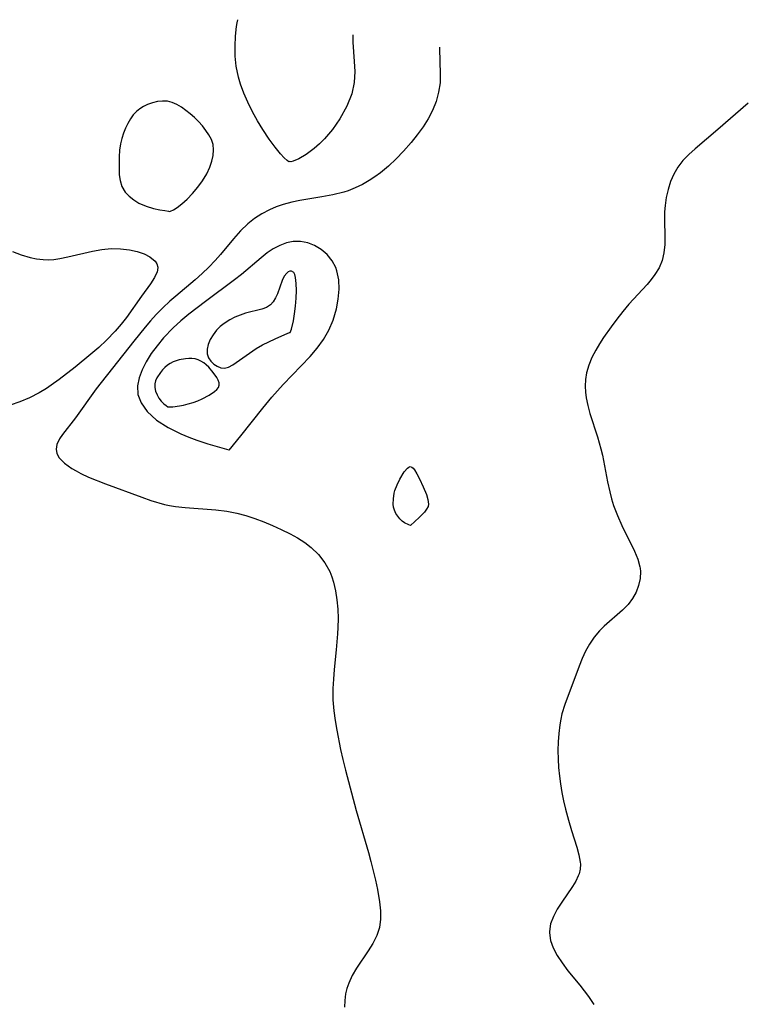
# Model space of a CAD drawing. Header units: metres. Extents: x 1073367 to 1082519, y 1569854 to 1574957.
# Tile 559 of 656: x 1077744 to 1077864, y 1574751 to 1574914. Entities that reach past the tile are written whole.
import ezdxf

# ---------------------------------------------------------------- set-up
doc = ezdxf.new("R2010")
doc.units = ezdxf.units.M
doc.layers.add('CGG_CurvaNivelLidar_v1', color=253, linetype='Continuous', lineweight=30)

msp = doc.modelspace()

# ---------------------------------------------------------------- linework, layer by layer
at = {"layer": 'CGG_CurvaNivelLidar_v1'}
for p, q in [((1077779.5364, 1574911.4045, 68), (1077779.7141, 1574913.0378, 68)), ((1077779.7141, 1574913.0378, 68), (1077779.8055, 1574913.6077, 68)), ((1077779.8055, 1574913.6077, 68), (1077779.915, 1574914.1504, 68)), ((1077779.4704, 1574909.7665, 68), (1077779.5364, 1574911.4045, 68)), ((1077798.9401, 1574911.6644, 68), (1077798.9343, 1574911.485, 68)), ((1077798.9343, 1574911.485, 68), (1077798.9598, 1574910.4249, 68)), ((1077779.5065, 1574908.1307, 68), (1077779.4704, 1574909.7665, 68)), ((1077798.9598, 1574910.4249, 68), (1077799.1812, 1574907.2249, 68)), ((1077813.2863, 1574909.6206, 68.5), (1077813.276, 1574909.3298, 68.5)), ((1077779.6595, 1574906.4747, 68), (1077779.5065, 1574908.1307, 68)), ((1077813.276, 1574909.3298, 68.5), (1077813.4152, 1574905.1874, 68.5)), ((1077780.0256, 1574904.6657, 68), (1077779.6595, 1574906.4747, 68)), ((1077799.1812, 1574907.2249, 68), (1077799.2563, 1574905.6018, 68)), ((1077780.374, 1574903.4682, 68), (1077780.0256, 1574904.6657, 68)), ((1077799.2563, 1574905.6018, 68), (1077799.1786, 1574903.7708, 68)), ((1077813.4152, 1574905.1874, 68.5), (1077813.3604, 1574903.7206, 68.5)), ((1077780.9196, 1574901.9877, 68), (1077780.374, 1574903.4682, 68)), ((1077799.1786, 1574903.7708, 68), (1077798.7616, 1574901.9157, 68)), ((1077813.3604, 1574903.7206, 68.5), (1077813.1309, 1574902.1689, 68.5)), ((1077781.5786, 1574900.4989, 68), (1077780.9196, 1574901.9877, 68)), ((1077798.7616, 1574901.9157, 68), (1077797.9471, 1574899.8361, 68)), ((1077813.1309, 1574902.1689, 68.5), (1077812.7219, 1574900.6371, 68.5)), ((1077764.3586, 1574899.8023, 68.5), (1077763.731, 1574899.4338, 68.5)), ((1077765.0269, 1574900.1096, 68.5), (1077764.3586, 1574899.8023, 68.5)), ((1077765.8306, 1574900.3989, 68.5), (1077765.0269, 1574900.1096, 68.5)), ((1077766.6525, 1574900.6047, 68.5), (1077765.8306, 1574900.3989, 68.5)), ((1077767.4798, 1574900.7027, 68.5), (1077766.6525, 1574900.6047, 68.5)), ((1077768.3007, 1574900.6602, 68.5), (1077767.4798, 1574900.7027, 68.5)), ((1077769.0846, 1574900.4584, 68.5), (1077768.3007, 1574900.6602, 68.5)), ((1077769.8522, 1574900.1231, 68.5), (1077769.0846, 1574900.4584, 68.5)), ((1077770.6041, 1574899.6858, 68.5), (1077769.8522, 1574900.1231, 68.5)), ((1077782.3655, 1574898.9457, 68), (1077781.5786, 1574900.4989, 68)), ((1077797.9471, 1574899.8361, 68), (1077796.8194, 1574897.773, 68)), ((1077812.7219, 1574900.6371, 68.5), (1077812.1377, 1574899.1466, 68.5)), ((1077864.333, 1574900.3325, 69), (1077859.2991, 1574895.9805, 69)), ((1077762.6309, 1574898.4066, 68.5), (1077762.1696, 1574897.7399, 68.5)), ((1077763.1629, 1574898.9884, 68.5), (1077762.6309, 1574898.4066, 68.5)), ((1077763.731, 1574899.4338, 68.5), (1077763.1629, 1574898.9884, 68.5)), ((1077771.3391, 1574899.1709, 68.5), (1077770.6041, 1574899.6858, 68.5)), ((1077772.0549, 1574898.597, 68.5), (1077771.3391, 1574899.1709, 68.5)), ((1077772.7474, 1574897.9781, 68.5), (1077772.0549, 1574898.597, 68.5)), ((1077783.2126, 1574897.4398, 68), (1077782.3655, 1574898.9457, 68)), ((1077812.1377, 1574899.1466, 68.5), (1077811.4122, 1574897.7639, 68.5)), ((1077761.7585, 1574897.0119, 68.5), (1077761.3727, 1574896.2164, 68.5)), ((1077762.1696, 1574897.7399, 68.5), (1077761.7585, 1574897.0119, 68.5)), ((1077773.4318, 1574897.3017, 68.5), (1077772.7474, 1574897.9781, 68.5)), ((1077774.074, 1574896.5956, 68.5), (1077773.4318, 1574897.3017, 68.5)), ((1077774.6594, 1574895.8645, 68.5), (1077774.074, 1574896.5956, 68.5)), ((1077784.0864, 1574896.0101, 68), (1077783.2126, 1574897.4398, 68)), ((1077796.8194, 1574897.773, 68), (1077795.6074, 1574896.0301, 68)), ((1077811.4122, 1574897.7639, 68.5), (1077810.559, 1574896.429, 68.5)), ((1077761.0302, 1574895.3861, 68.5), (1077760.7431, 1574894.5277, 68.5)), ((1077761.3727, 1574896.2164, 68.5), (1077761.0302, 1574895.3861, 68.5)), ((1077775.1677, 1574895.11, 68.5), (1077774.6594, 1574895.8645, 68.5)), ((1077775.5715, 1574894.3313, 68.5), (1077775.1677, 1574895.11, 68.5)), ((1077785.1305, 1574894.4318, 68), (1077784.0864, 1574896.0101, 68)), ((1077795.6074, 1574896.0301, 68), (1077794.2662, 1574894.4563, 68)), ((1077809.6111, 1574895.1323, 68.5), (1077808.595, 1574893.8666, 68.5)), ((1077810.559, 1574896.429, 68.5), (1077809.6111, 1574895.1323, 68.5)), ((1077859.2991, 1574895.9805, 69), (1077855.538, 1574892.8208, 69)), ((1077760.5285, 1574893.6454, 68.5), (1077760.3828, 1574892.5803, 68.5)), ((1077760.7431, 1574894.5277, 68.5), (1077760.5285, 1574893.6454, 68.5)), ((1077775.8343, 1574893.5249, 68.5), (1077775.5715, 1574894.3313, 68.5)), ((1077775.9253, 1574892.64, 68.5), (1077775.8343, 1574893.5249, 68.5)), ((1077786.1211, 1574893.0631, 68), (1077785.1305, 1574894.4318, 68)), ((1077793.4202, 1574893.6135, 68), (1077792.5694, 1574892.8676, 68)), ((1077794.2662, 1574894.4563, 68), (1077793.4202, 1574893.6135, 68)), ((1077808.595, 1574893.8666, 68.5), (1077807.3201, 1574892.4042, 68.5)), ((1077760.3828, 1574892.5803, 68.5), (1077760.3157, 1574891.496, 68.5)), ((1077775.6606, 1574890.7971, 68.5), (1077775.8546, 1574891.728, 68.5)), ((1077775.8546, 1574891.728, 68.5), (1077775.9253, 1574892.64, 68.5)), ((1077787.0111, 1574891.9588, 68), (1077786.1211, 1574893.0631, 68)), ((1077787.6066, 1574891.3103, 68), (1077787.0111, 1574891.9588, 68)), ((1077791.2173, 1574891.8724, 68), (1077790.0224, 1574891.1693, 68)), ((1077792.5694, 1574892.8676, 68), (1077791.2173, 1574891.8724, 68)), ((1077807.3201, 1574892.4042, 68.5), (1077806.113, 1574891.1424, 68.5)), ((1077854.4864, 1574891.8638, 69), (1077853.5243, 1574890.8631, 69)), ((1077855.538, 1574892.8208, 69), (1077854.4864, 1574891.8638, 69)), ((1077760.3157, 1574891.496, 68.5), (1077760.2962, 1574889.5072, 68.5)), ((1077775.3279, 1574889.7862, 68.5), (1077775.6606, 1574890.7971, 68.5)), ((1077788.0798, 1574890.8784, 68), (1077787.6066, 1574891.3103, 68)), ((1077788.3734, 1574890.686, 68), (1077788.0798, 1574890.8784, 68)), ((1077788.5, 1574890.6887, 68), (1077788.3734, 1574890.686, 68)), ((1077788.6841, 1574890.6527, 68), (1077788.5, 1574890.6887, 68)), ((1077789.1023, 1574890.7621, 68), (1077788.6841, 1574890.6527, 68)), ((1077790.0224, 1574891.1693, 68), (1077789.1023, 1574890.7621, 68)), ((1077804.8456, 1574889.9478, 68.5), (1077803.5099, 1574888.844, 68.5)), ((1077806.113, 1574891.1424, 68.5), (1077804.8456, 1574889.9478, 68.5)), ((1077853.5243, 1574890.8631, 69), (1077852.6884, 1574889.7905, 69)), ((1077760.2962, 1574889.5072, 68.5), (1077760.3458, 1574888.5283, 68.5)), ((1077760.3458, 1574888.5283, 68.5), (1077760.4684, 1574887.5692, 68.5)), ((1077774.0905, 1574887.5173, 68.5), (1077774.7966, 1574888.6734, 68.5)), ((1077774.7966, 1574888.6734, 68.5), (1077775.3279, 1574889.7862, 68.5)), ((1077803.5099, 1574888.844, 68.5), (1077802.5963, 1574888.1846, 68.5)), ((1077852.0104, 1574888.6283, 69), (1077851.4746, 1574887.3884, 69)), ((1077852.6884, 1574889.7905, 69), (1077852.0104, 1574888.6283, 69)), ((1077760.4684, 1574887.5692, 68.5), (1077760.7823, 1574886.6021, 68.5)), ((1077773.3015, 1574886.4488, 68.5), (1077774.0905, 1574887.5173, 68.5)), ((1077800.5202, 1574886.9329, 68.5), (1077799.3537, 1574886.3669, 68.5)), ((1077801.6526, 1574887.5759, 68.5), (1077800.5202, 1574886.9329, 68.5)), ((1077802.5963, 1574888.1846, 68.5), (1077801.6526, 1574887.5759, 68.5)), ((1077851.4746, 1574887.3884, 69), (1077851.062, 1574886.0925, 69)), ((1077760.7823, 1574886.6021, 68.5), (1077761.327, 1574885.6756, 68.5)), ((1077761.327, 1574885.6756, 68.5), (1077761.9613, 1574884.9762, 68.5)), ((1077771.5485, 1574884.5186, 68.5), (1077772.4374, 1574885.4368, 68.5)), ((1077772.4374, 1574885.4368, 68.5), (1077773.3015, 1574886.4488, 68.5)), ((1077795.6548, 1574885.2071, 68.5), (1077793.8393, 1574884.88, 68.5)), ((1077797.437, 1574885.6529, 68.5), (1077795.6548, 1574885.2071, 68.5)), ((1077798.1536, 1574885.8879, 68.5), (1077797.437, 1574885.6529, 68.5)), ((1077799.3537, 1574886.3669, 68.5), (1077798.1536, 1574885.8879, 68.5)), ((1077851.062, 1574886.0925, 69), (1077850.7598, 1574884.7594, 69)), ((1077761.9613, 1574884.9762, 68.5), (1077762.7292, 1574884.3621, 68.5)), ((1077762.7292, 1574884.3621, 68.5), (1077763.592, 1574883.8461, 68.5)), ((1077763.592, 1574883.8461, 68.5), (1077764.7942, 1574883.3275, 68.5)), ((1077769.8929, 1574883.1086, 68.5), (1077770.6839, 1574883.7308, 68.5)), ((1077770.6839, 1574883.7308, 68.5), (1077771.5485, 1574884.5186, 68.5)), ((1077787.414, 1574883.6247, 68.5), (1077786.2825, 1574883.2161, 68.5)), ((1077788.8699, 1574884.0188, 68.5), (1077787.414, 1574883.6247, 68.5)), ((1077790.2062, 1574884.2982, 68.5), (1077788.8699, 1574884.0188, 68.5)), ((1077793.8393, 1574884.88, 68.5), (1077790.2062, 1574884.2982, 68.5)), ((1077850.5674, 1574883.4285, 69), (1077850.4948, 1574882.3714, 69)), ((1077850.7598, 1574884.7594, 69), (1077850.5674, 1574883.4285, 69)), ((1077764.7942, 1574883.3275, 68.5), (1077765.9827, 1574882.9634, 68.5)), ((1077765.9827, 1574882.9634, 68.5), (1077767.0508, 1574882.7264, 68.5)), ((1077767.0508, 1574882.7264, 68.5), (1077767.893, 1574882.5912, 68.5)), ((1077767.893, 1574882.5912, 68.5), (1077768.5, 1574882.5323, 68.5)), ((1077768.5, 1574882.5323, 68.5), (1077768.5775, 1574882.4606, 68.5)), ((1077768.5775, 1574882.4606, 68.5), (1077768.8075, 1574882.4965, 68.5)), ((1077768.8075, 1574882.4965, 68.5), (1077769.2757, 1574882.7103, 68.5)), ((1077769.2757, 1574882.7103, 68.5), (1077769.8929, 1574883.1086, 68.5)), ((1077783.9197, 1574882.0605, 68.5), (1077782.7187, 1574881.2949, 68.5)), ((1077785.1866, 1574882.7305, 68.5), (1077783.9197, 1574882.0605, 68.5)), ((1077786.2825, 1574883.2161, 68.5), (1077785.1866, 1574882.7305, 68.5)), ((1077850.4948, 1574882.3714, 69), (1077850.4747, 1574881.0038, 69)), ((1077781.6019, 1574880.4255, 68.5), (1077780.3778, 1574879.2342, 68.5)), ((1077782.7187, 1574881.2949, 68.5), (1077781.6019, 1574880.4255, 68.5)), ((1077850.4747, 1574881.0038, 69), (1077850.5208, 1574878.3006, 69)), ((1077780.3778, 1574879.2342, 68.5), (1077779.2447, 1574877.9414, 68.5)), ((1077779.2447, 1574877.9414, 68.5), (1077777.0639, 1574875.3214, 68.5)), ((1077787.9757, 1574877.2729, 69), (1077786.8742, 1574876.8578, 69)), ((1077789.0904, 1574877.5019, 69), (1077787.9757, 1574877.2729, 69)), ((1077790.3027, 1574877.512, 69), (1077789.0904, 1574877.5019, 69)), ((1077791.4892, 1574877.2911, 69), (1077790.3027, 1574877.512, 69)), ((1077792.6191, 1574876.8597, 69), (1077791.4892, 1574877.2911, 69)), ((1077850.5049, 1574876.9906, 69), (1077850.3921, 1574875.6427, 69)), ((1077850.5208, 1574878.3006, 69), (1077850.5049, 1574876.9906, 69)), ((1077742.659, 1574875.8475, 68), (1077744.1302, 1574875.275, 68)), ((1077751.8483, 1574874.9348, 68), (1077755.9205, 1574875.9166, 68)), ((1077755.9205, 1574875.9166, 68), (1077757.4636, 1574876.1778, 68)), ((1077757.4636, 1574876.1778, 68), (1077758.9956, 1574876.3118, 68)), ((1077758.9956, 1574876.3118, 68), (1077760.5406, 1574876.2894, 68)), ((1077760.5406, 1574876.2894, 68), (1077762.0168, 1574876.1138, 68)), ((1077762.0168, 1574876.1138, 68), (1077763.2916, 1574875.8265, 68)), ((1077763.2916, 1574875.8265, 68), (1077764.4379, 1574875.4335, 68)), ((1077764.4379, 1574875.4335, 68), (1077765.4114, 1574874.9439, 68)), ((1077777.0639, 1574875.3214, 68.5), (1077776.2022, 1574874.3314, 68.5)), ((1077784.7795, 1574875.6006, 69), (1077783.7818, 1574874.8231, 69)), ((1077785.797, 1574876.2851, 69), (1077784.7795, 1574875.6006, 69)), ((1077786.8742, 1574876.8578, 69), (1077785.797, 1574876.2851, 69)), ((1077793.7171, 1574876.1919, 69), (1077792.6191, 1574876.8597, 69)), ((1077794.69, 1574875.3386, 69), (1077793.7171, 1574876.1919, 69)), ((1077795.5058, 1574874.3273, 69), (1077794.69, 1574875.3386, 69)), ((1077850.3921, 1574875.6427, 69), (1077850.106, 1574874.3589, 69)), ((1077744.1302, 1574875.275, 68), (1077745.6177, 1574874.8359, 68)), ((1077745.6177, 1574874.8359, 68), (1077746.6757, 1574874.621, 68)), ((1077746.6757, 1574874.621, 68), (1077747.7364, 1574874.4973, 68)), ((1077747.7364, 1574874.4973, 68), (1077748.6032, 1574874.4719, 68)), ((1077748.6032, 1574874.4719, 68), (1077749.4993, 1574874.5214, 68)), ((1077749.4993, 1574874.5214, 68), (1077750.5088, 1574874.6609, 68)), ((1077750.5088, 1574874.6609, 68), (1077751.8483, 1574874.9348, 68)), ((1077765.4114, 1574874.9439, 68), (1077766.2612, 1574874.2434, 68)), ((1077766.2612, 1574874.2434, 68), (1077766.556, 1574873.7834, 68)), ((1077766.556, 1574873.7834, 68), (1077766.6888, 1574873.2763, 68)), ((1077776.2022, 1574874.3314, 68.5), (1077775.1547, 1574873.2536, 68.5)), ((1077783.7818, 1574874.8231, 69), (1077780.524, 1574872.0393, 69)), ((1077796.1217, 1574873.1749, 69), (1077795.5058, 1574874.3273, 69)), ((1077850.106, 1574874.3589, 69), (1077849.599, 1574873.169, 69)), ((1077766.5881, 1574872.4643, 68), (1077766.1686, 1574871.5217, 68)), ((1077766.6641, 1574872.7794, 68), (1077766.5881, 1574872.4643, 68)), ((1077766.6888, 1574873.2763, 68), (1077766.6641, 1574872.7794, 68)), ((1077774.032, 1574872.2097, 68.5), (1077772.8567, 1574871.1851, 68.5)), ((1077775.1547, 1574873.2536, 68.5), (1077774.032, 1574872.2097, 68.5)), ((1077780.524, 1574872.0393, 69), (1077779.3803, 1574871.1351, 69)), ((1077788.0218, 1574872.2814, 69.5), (1077787.6199, 1574871.747, 69.5)), ((1077788.2769, 1574872.4962, 69.5), (1077788.0218, 1574872.2814, 69.5)), ((1077788.5461, 1574872.6148, 69.5), (1077788.2769, 1574872.4962, 69.5)), ((1077788.8312, 1574872.6106, 69.5), (1077788.5461, 1574872.6148, 69.5)), ((1077789.179, 1574872.3641, 69.5), (1077788.8312, 1574872.6106, 69.5)), ((1077789.3452, 1574872.0203, 69.5), (1077789.179, 1574872.3641, 69.5)), ((1077796.3152, 1574872.6314, 69), (1077796.1217, 1574873.1749, 69)), ((1077796.6129, 1574871.166, 69), (1077796.3152, 1574872.6314, 69)), ((1077849.599, 1574873.169, 69), (1077848.9032, 1574872.0296, 69)), ((1077765.5217, 1574870.5153, 68), (1077763.9901, 1574868.4527, 68)), ((1077766.1686, 1574871.5217, 68), (1077765.5217, 1574870.5153, 68)), ((1077772.8567, 1574871.1851, 68.5), (1077769.6641, 1574868.4812, 68.5)), ((1077779.3803, 1574871.1351, 69), (1077774.5998, 1574867.6009, 69)), ((1077787.2648, 1574871.0571, 69.5), (1077786.4741, 1574868.87, 69.5)), ((1077787.6199, 1574871.747, 69.5), (1077787.2648, 1574871.0571, 69.5)), ((1077789.467, 1574871.5396, 69.5), (1077789.3452, 1574872.0203, 69.5)), ((1077789.5797, 1574870.5694, 69.5), (1077789.467, 1574871.5396, 69.5)), ((1077789.6103, 1574869.4035, 69.5), (1077789.5797, 1574870.5694, 69.5)), ((1077796.6774, 1574869.6063, 69), (1077796.6129, 1574871.166, 69)), ((1077848.2908, 1574871.1988, 69), (1077847.6164, 1574870.3828, 69)), ((1077848.9032, 1574872.0296, 69), (1077848.2908, 1574871.1988, 69)), ((1077786.4741, 1574868.87, 69.5), (1077786.1724, 1574868.1658, 69.5)), ((1077789.5708, 1574868.1246, 69.5), (1077789.6103, 1574869.4035, 69.5)), ((1077796.5465, 1574867.9911, 69), (1077796.6774, 1574869.6063, 69)), ((1077847.6164, 1574870.3828, 69), (1077844.5991, 1574867.1295, 69)), ((1077763.9901, 1574868.4527, 68), (1077761.5054, 1574864.9546, 68)), ((1077768.6812, 1574867.6138, 68.5), (1077767.5439, 1574866.5537, 68.5)), ((1077769.6641, 1574868.4812, 68.5), (1077768.6812, 1574867.6138, 68.5)), ((1077774.5998, 1574867.6009, 69), (1077771.8379, 1574865.4785, 69)), ((1077785.8005, 1574867.5341, 69.5), (1077785.3231, 1574867.0136, 69.5)), ((1077786.1724, 1574868.1658, 69.5), (1077785.8005, 1574867.5341, 69.5)), ((1077789.4733, 1574866.8129, 69.5), (1077789.5708, 1574868.1246, 69.5)), ((1077796.2418, 1574866.3541, 69), (1077796.5465, 1574867.9911, 69)), ((1077767.5439, 1574866.5537, 68.5), (1077766.4474, 1574865.446, 68.5)), ((1077781.218, 1574865.642, 69.5), (1077780.3365, 1574865.3475, 69.5)), ((1077783.9069, 1574866.3245, 69.5), (1077781.218, 1574865.642, 69.5)), ((1077784.6748, 1574866.6122, 69.5), (1077783.9069, 1574866.3245, 69.5)), ((1077785.3231, 1574867.0136, 69.5), (1077784.6748, 1574866.6122, 69.5)), ((1077789.1497, 1574864.4012, 69.5), (1077789.329, 1574865.5465, 69.5)), ((1077789.329, 1574865.5465, 69.5), (1077789.4733, 1574866.8129, 69.5)), ((1077795.9876, 1574865.4063, 69), (1077796.2418, 1574866.3541, 69)), ((1077843.5716, 1574865.9289, 69), (1077842.5825, 1574864.6795, 69)), ((1077844.5991, 1574867.1295, 69), (1077843.5716, 1574865.9289, 69)), ((1077761.5054, 1574864.9546, 68), (1077760.6544, 1574863.8505, 68)), ((1077765.5051, 1574864.4038, 68.5), (1077764.5904, 1574863.3284, 68.5)), ((1077766.4474, 1574865.446, 68.5), (1077765.5051, 1574864.4038, 68.5)), ((1077770.5105, 1574864.3731, 69), (1077769.2446, 1574863.223, 69)), ((1077771.8379, 1574865.4785, 69), (1077770.5105, 1574864.3731, 69)), ((1077777.6878, 1574863.9594, 69.5), (1077777.0207, 1574863.4303, 69.5)), ((1077778.6252, 1574864.5567, 69.5), (1077777.6878, 1574863.9594, 69.5)), ((1077779.4669, 1574864.9857, 69.5), (1077778.6252, 1574864.5567, 69.5)), ((1077780.3365, 1574865.3475, 69.5), (1077779.4669, 1574864.9857, 69.5)), ((1077788.832, 1574863.0295, 69.5), (1077789.1497, 1574864.4012, 69.5)), ((1077794.9687, 1574862.8653, 69), (1077795.6728, 1574864.4683, 69)), ((1077795.6728, 1574864.4683, 69), (1077795.9876, 1574865.4063, 69)), ((1077842.5825, 1574864.6795, 69), (1077841.632, 1574863.3952, 69)), ((1077759.6826, 1574862.6922, 68), (1077758.2465, 1574861.1732, 68)), ((1077760.6544, 1574863.8505, 68), (1077759.6826, 1574862.6922, 68)), ((1077764.5904, 1574863.3284, 68.5), (1077762.723, 1574861.036, 68.5)), ((1077769.2446, 1574863.223, 69), (1077767.6529, 1574861.561, 69)), ((1077776.4246, 1574862.846, 69.5), (1077775.8374, 1574862.0965, 69.5)), ((1077777.0207, 1574863.4303, 69.5), (1077776.4246, 1574862.846, 69.5)), ((1077787.7325, 1574862.1504, 69.5), (1077788.5, 1574862.4456, 69.5)), ((1077788.5, 1574862.4456, 69.5), (1077788.5892, 1574862.4642, 69.5)), ((1077788.5892, 1574862.4642, 69.5), (1077788.7189, 1574862.7082, 69.5)), ((1077788.7189, 1574862.7082, 69.5), (1077788.832, 1574863.0295, 69.5)), ((1077794.0907, 1574861.3252, 69), (1077794.9687, 1574862.8653, 69)), ((1077841.632, 1574863.3952, 69), (1077840.4063, 1574861.617, 69)), ((1077762.723, 1574861.036, 68.5), (1077756.5355, 1574853.1631, 68.5)), ((1077758.2465, 1574861.1732, 68), (1077756.9805, 1574860.0019, 68)), ((1077767.6529, 1574861.561, 69), (1077766.5941, 1574860.2805, 69)), ((1077775.3743, 1574861.3006, 69.5), (1077775.0449, 1574860.4874, 69.5)), ((1077775.8374, 1574862.0965, 69.5), (1077775.3743, 1574861.3006, 69.5)), ((1077784.0238, 1574860.4067, 69.5), (1077786.1057, 1574861.4345, 69.5)), ((1077786.1057, 1574861.4345, 69.5), (1077787.7325, 1574862.1504, 69.5)), ((1077793.0567, 1574859.8636, 69), (1077794.0907, 1574861.3252, 69)), ((1077840.4063, 1574861.617, 69), (1077839.734, 1574860.5753, 69)), ((1077756.9805, 1574860.0019, 68), (1077755.6583, 1574858.876, 68)), ((1077766.5941, 1574860.2805, 69), (1077765.6362, 1574858.9626, 69)), ((1077775.0449, 1574860.4874, 69.5), (1077774.8708, 1574859.6854, 69.5)), ((1077774.8708, 1574859.6854, 69.5), (1077774.8869, 1574858.9258, 69.5)), ((1077779.0861, 1574857.0963, 69.5), (1077781.8393, 1574859.0639, 69.5)), ((1077781.8393, 1574859.0639, 69.5), (1077782.9454, 1574859.7884, 69.5)), ((1077782.9454, 1574859.7884, 69.5), (1077784.0238, 1574860.4067, 69.5)), ((1077791.9047, 1574858.5151, 69), (1077793.0567, 1574859.8636, 69)), ((1077839.1099, 1574859.5217, 69), (1077838.4886, 1574858.3065, 69)), ((1077839.734, 1574860.5753, 69), (1077839.1099, 1574859.5217, 69)), ((1077755.6583, 1574858.876, 68), (1077753.0225, 1574856.7235, 68)), ((1077764.7973, 1574857.6186, 69), (1077764.1229, 1574856.294, 69)), ((1077765.6362, 1574858.9626, 69), (1077764.7973, 1574857.6186, 69)), ((1077769.2296, 1574857.5946, 69.5), (1077768.7588, 1574857.3527, 69.5)), ((1077769.7277, 1574857.7861, 69.5), (1077769.2296, 1574857.5946, 69.5)), ((1077770.2442, 1574857.9357, 69.5), (1077769.7277, 1574857.7861, 69.5)), ((1077771.3033, 1574858.1244, 69.5), (1077770.2442, 1574857.9357, 69.5)), ((1077771.8335, 1574858.162, 69.5), (1077771.3033, 1574858.1244, 69.5)), ((1077772.3561, 1574858.155, 69.5), (1077771.8335, 1574858.162, 69.5)), ((1077772.8647, 1574858.0936, 69.5), (1077772.3561, 1574858.155, 69.5)), ((1077773.3515, 1574857.9634, 69.5), (1077772.8647, 1574858.0936, 69.5)), ((1077773.8359, 1574857.7387, 69.5), (1077773.3515, 1574857.9634, 69.5)), ((1077774.2926, 1574857.4417, 69.5), (1077773.8359, 1574857.7387, 69.5)), ((1077774.7255, 1574857.0925, 69.5), (1077774.2926, 1574857.4417, 69.5)), ((1077774.8869, 1574858.9258, 69.5), (1077775.0992, 1574858.2845, 69.5)), ((1077775.0992, 1574858.2845, 69.5), (1077775.4681, 1574857.7175, 69.5)), ((1077775.4681, 1574857.7175, 69.5), (1077775.9514, 1574857.2381, 69.5)), ((1077787.4267, 1574853.8874, 69), (1077791.9047, 1574858.5151, 69)), ((1077838.4886, 1574858.3065, 69), (1077837.9792, 1574857.0658, 69)), ((1077753.0225, 1574856.7235, 68), (1077750.4214, 1574854.6853, 68)), ((1077764.1229, 1574856.294, 69), (1077763.6305, 1574854.9625, 69)), ((1077767.1384, 1574855.8297, 69.5), (1077766.5493, 1574854.9433, 69.5)), ((1077767.4964, 1574856.2646, 69.5), (1077767.1384, 1574855.8297, 69.5)), ((1077767.8846, 1574856.6706, 69.5), (1077767.4964, 1574856.2646, 69.5)), ((1077768.304, 1574857.0377, 69.5), (1077767.8846, 1574856.6706, 69.5)), ((1077768.7588, 1574857.3527, 69.5), (1077768.304, 1574857.0377, 69.5)), ((1077775.1363, 1574856.7066, 69.5), (1077774.7255, 1574857.0925, 69.5)), ((1077775.8848, 1574855.8706, 69.5), (1077775.1363, 1574856.7066, 69.5)), ((1077776.4925, 1574855.005, 69.5), (1077775.8848, 1574855.8706, 69.5)), ((1077775.9514, 1574857.2381, 69.5), (1077776.5137, 1574856.8666, 69.5)), ((1077776.5137, 1574856.8666, 69.5), (1077777.125, 1574856.6328, 69.5)), ((1077777.125, 1574856.6328, 69.5), (1077777.7587, 1574856.5772, 69.5)), ((1077777.7587, 1574856.5772, 69.5), (1077778.4105, 1574856.7397, 69.5)), ((1077778.4105, 1574856.7397, 69.5), (1077779.0861, 1574857.0963, 69.5)), ((1077837.6077, 1574855.7998, 69), (1077837.4187, 1574854.6887, 69)), ((1077837.9792, 1574857.0658, 69), (1077837.6077, 1574855.7998, 69)), ((1077750.4214, 1574854.6853, 68), (1077749.0905, 1574853.7319, 68)), ((1077763.6305, 1574854.9625, 69), (1077763.3768, 1574853.6329, 69)), ((1077766.3394, 1574854.4764, 69.5), (1077766.219, 1574853.9501, 69.5)), ((1077766.5493, 1574854.9433, 69.5), (1077766.3394, 1574854.4764, 69.5)), ((1077776.7113, 1574854.5785, 69.5), (1077776.4925, 1574855.005, 69.5)), ((1077776.8447, 1574854.1654, 69.5), (1077776.7113, 1574854.5785, 69.5)), ((1077776.8609, 1574853.7735, 69.5), (1077776.8447, 1574854.1654, 69.5)), ((1077837.4187, 1574854.6887, 69), (1077837.3578, 1574853.5662, 69)), ((1077748.2898, 1574853.2041, 68), (1077747.0887, 1574852.4877, 68)), ((1077749.0905, 1574853.7319, 68), (1077748.2898, 1574853.2041, 68)), ((1077756.5355, 1574853.1631, 68.5), (1077753.1256, 1574848.3687, 68.5)), ((1077763.3768, 1574853.6329, 69), (1077763.43, 1574852.2345, 69)), ((1077766.219, 1574853.9501, 69.5), (1077766.2093, 1574853.3852, 69.5)), ((1077766.2093, 1574853.3852, 69.5), (1077766.3335, 1574852.7671, 69.5)), ((1077766.3335, 1574852.7671, 69.5), (1077766.5749, 1574852.1612, 69.5)), ((1077775.1761, 1574852.0814, 69.5), (1077776.0937, 1574852.705, 69.5)), ((1077776.0937, 1574852.705, 69.5), (1077776.4568, 1574853.0391, 69.5)), ((1077776.4568, 1574853.0391, 69.5), (1077776.7239, 1574853.3933, 69.5)), ((1077776.7239, 1574853.3933, 69.5), (1077776.8609, 1574853.7735, 69.5)), ((1077785.5674, 1574851.7844, 69), (1077787.4267, 1574853.8874, 69)), ((1077837.3578, 1574853.5662, 69), (1077837.4063, 1574852.6148, 69)), ((1077837.4063, 1574852.6148, 69), (1077837.5322, 1574851.661, 69)), ((1077743.9124, 1574850.9785, 68), (1077742.2745, 1574850.4224, 68)), ((1077745.5189, 1574851.6735, 68), (1077743.9124, 1574850.9785, 68)), ((1077747.0887, 1574852.4877, 68), (1077745.5189, 1574851.6735, 68)), ((1077763.43, 1574852.2345, 69), (1077763.9362, 1574850.8092, 69)), ((1077766.5749, 1574852.1612, 69.5), (1077766.903, 1574851.5977, 69.5)), ((1077766.903, 1574851.5977, 69.5), (1077767.2865, 1574851.1049, 69.5)), ((1077767.2865, 1574851.1049, 69.5), (1077767.7143, 1574850.682, 69.5)), ((1077771.7395, 1574850.6601, 69.5), (1077772.5523, 1574850.9094, 69.5)), ((1077772.5523, 1574850.9094, 69.5), (1077773.3345, 1574851.1924, 69.5)), ((1077773.3345, 1574851.1924, 69.5), (1077774.0484, 1574851.4911, 69.5)), ((1077774.0484, 1574851.4911, 69.5), (1077775.1761, 1574852.0814, 69.5)), ((1077784.0739, 1574849.9728, 69), (1077785.5674, 1574851.7844, 69)), ((1077837.5322, 1574851.661, 69), (1077837.7974, 1574850.3703, 69)), ((1077763.9362, 1574850.8092, 69), (1077764.9467, 1574849.3911, 69)), ((1077764.9467, 1574849.3911, 69), (1077766.5042, 1574847.9882, 69)), ((1077767.7143, 1574850.682, 69.5), (1077768.1018, 1574850.3764, 69.5)), ((1077768.1018, 1574850.3764, 69.5), (1077768.385, 1574850.1986, 69.5)), ((1077768.385, 1574850.1986, 69.5), (1077768.5, 1574850.1641, 69.5)), ((1077768.5, 1574850.1641, 69.5), (1077769.2025, 1574850.2, 69.5)), ((1077769.2025, 1574850.2, 69.5), (1077770.2887, 1574850.3383, 69.5)), ((1077770.2887, 1574850.3383, 69.5), (1077770.9339, 1574850.4606, 69.5)), ((1077770.9339, 1574850.4606, 69.5), (1077771.7395, 1574850.6601, 69.5)), ((1077780.4268, 1574845.3718, 69), (1077784.0739, 1574849.9728, 69)), ((1077837.7974, 1574850.3703, 69), (1077838.1455, 1574849.0787, 69)), ((1077753.1256, 1574848.3687, 68.5), (1077750.9473, 1574845.5881, 68.5)), ((1077766.5042, 1574847.9882, 69), (1077768.4177, 1574846.746, 69)), ((1077838.1455, 1574849.0787, 69), (1077839.4121, 1574845.2371, 69)), ((1077768.4177, 1574846.746, 69), (1077770.5315, 1574845.6971, 69)), ((1077750.4765, 1574844.8812, 68.5), (1077750.0323, 1574843.9741, 68.5)), ((1077750.9473, 1574845.5881, 68.5), (1077750.4765, 1574844.8812, 68.5)), ((1077770.5315, 1574845.6971, 69), (1077771.8476, 1574845.1616, 69)), ((1077771.8476, 1574845.1616, 69), (1077773.1422, 1574844.6916, 69)), ((1077773.1422, 1574844.6916, 69), (1077774.9986, 1574844.0788, 69)), ((1077778.5, 1574843.012, 69), (1077780.4268, 1574845.3718, 69)), ((1077839.4121, 1574845.2371, 69), (1077839.974, 1574843.224, 69)), ((1077750.0323, 1574843.9741, 68.5), (1077749.8781, 1574843.1899, 68.5)), ((1077749.8781, 1574843.1899, 68.5), (1077750.0076, 1574842.4628, 68.5)), ((1077774.9986, 1574844.0788, 69), (1077778.431, 1574843.0577, 69)), ((1077778.431, 1574843.0577, 69), (1077778.5, 1574843.012, 69)), ((1077839.974, 1574843.224, 69), (1077840.2034, 1574842.1884, 69)), ((1077750.0076, 1574842.4628, 68.5), (1077750.4087, 1574841.7537, 68.5)), ((1077750.4087, 1574841.7537, 68.5), (1077751.2911, 1574840.8554, 68.5)), ((1077840.2034, 1574842.1884, 69), (1077841.066, 1574837.8004, 69)), ((1077751.2911, 1574840.8554, 68.5), (1077752.4705, 1574840.0104, 68.5)), ((1077752.4705, 1574840.0104, 68.5), (1077753.2043, 1574839.5734, 68.5)), ((1077753.2043, 1574839.5734, 68.5), (1077753.9927, 1574839.154, 68.5)), ((1077807.461, 1574839.4409, 68.5), (1077807.9626, 1574840.0449, 68.5)), ((1077807.9626, 1574840.0449, 68.5), (1077808.2108, 1574840.2278, 68.5)), ((1077808.2108, 1574840.2278, 68.5), (1077808.455, 1574840.2908, 68.5)), ((1077808.455, 1574840.2908, 68.5), (1077808.6797, 1574840.2162, 68.5)), ((1077808.6797, 1574840.2162, 68.5), (1077808.9003, 1574840.0339, 68.5)), ((1077808.9003, 1574840.0339, 68.5), (1077809.1179, 1574839.7716, 68.5)), ((1077809.1179, 1574839.7716, 68.5), (1077809.5464, 1574839.087, 68.5)), ((1077753.9927, 1574839.154, 68.5), (1077755.2745, 1574838.5558, 68.5)), ((1077755.2745, 1574838.5558, 68.5), (1077758.0491, 1574837.4399, 68.5)), ((1077806.2749, 1574837.3035, 68.5), (1077806.7233, 1574838.2173, 68.5)), ((1077806.7233, 1574838.2173, 68.5), (1077807.461, 1574839.4409, 68.5)), ((1077809.5464, 1574839.087, 68.5), (1077809.9674, 1574838.2781, 68.5)), ((1077809.9674, 1574838.2781, 68.5), (1077810.5775, 1574836.9667, 68.5)), ((1077758.0491, 1574837.4399, 68.5), (1077764.0466, 1574835.2198, 68.5)), ((1077805.7967, 1574835.8963, 68.5), (1077805.9131, 1574836.3445, 68.5)), ((1077805.9131, 1574836.3445, 68.5), (1077806.2749, 1574837.3035, 68.5)), ((1077810.5775, 1574836.9667, 68.5), (1077811.1038, 1574835.6655, 68.5)), ((1077841.066, 1574837.8004, 69), (1077841.4308, 1574836.1392, 69)), ((1077764.0466, 1574835.2198, 68.5), (1077765.5419, 1574834.7161, 68.5)), ((1077765.5419, 1574834.7161, 68.5), (1077767.8267, 1574834.0609, 68.5)), ((1077805.6217, 1574834.0718, 68.5), (1077805.6522, 1574834.9848, 68.5)), ((1077805.6522, 1574834.9848, 68.5), (1077805.7967, 1574835.8963, 68.5)), ((1077811.1038, 1574835.6655, 68.5), (1077811.3496, 1574834.8626, 68.5)), ((1077811.3496, 1574834.8626, 68.5), (1077811.4257, 1574834.4745, 68.5)), ((1077841.4308, 1574836.1392, 69), (1077841.718, 1574834.9935, 69)), ((1077841.718, 1574834.9935, 69), (1077842.0518, 1574833.8666, 69)), ((1077767.8267, 1574834.0609, 68.5), (1077768.6643, 1574833.8764, 68.5)), ((1077768.6643, 1574833.8764, 68.5), (1077769.6214, 1574833.7147, 68.5)), ((1077769.6214, 1574833.7147, 68.5), (1077771.2276, 1574833.5301, 68.5)), ((1077771.2276, 1574833.5301, 68.5), (1077776.3193, 1574833.1462, 68.5)), ((1077776.3193, 1574833.1462, 68.5), (1077778.1424, 1574832.9114, 68.5)), ((1077805.6862, 1574833.5921, 68.5), (1077805.6217, 1574834.0718, 68.5)), ((1077805.8383, 1574833.0798, 68.5), (1077805.6862, 1574833.5921, 68.5)), ((1077806.0684, 1574832.5687, 68.5), (1077805.8383, 1574833.0798, 68.5)), ((1077811.1522, 1574833.2353, 68.5), (1077810.8079, 1574832.7719, 68.5)), ((1077811.3776, 1574833.6995, 68.5), (1077811.1522, 1574833.2353, 68.5)), ((1077811.4511, 1574834.096, 68.5), (1077811.3776, 1574833.6995, 68.5)), ((1077811.4257, 1574834.4745, 68.5), (1077811.4511, 1574834.096, 68.5)), ((1077842.0518, 1574833.8666, 69), (1077842.6784, 1574832.1917, 69)), ((1077778.1424, 1574832.9114, 68.5), (1077779.7585, 1574832.5937, 68.5)), ((1077779.7585, 1574832.5937, 68.5), (1077781.2637, 1574832.1919, 68.5)), ((1077781.2637, 1574832.1919, 68.5), (1077782.7471, 1574831.7096, 68.5)), ((1077782.7471, 1574831.7096, 68.5), (1077784.2084, 1574831.1639, 68.5)), ((1077806.364, 1574832.0826, 68.5), (1077806.0684, 1574832.5687, 68.5)), ((1077806.712, 1574831.6444, 68.5), (1077806.364, 1574832.0826, 68.5)), ((1077807.0979, 1574831.275, 68.5), (1077806.712, 1574831.6444, 68.5)), ((1077809.9373, 1574831.887, 68.5), (1077808.5, 1574830.5749, 68.5)), ((1077810.8079, 1574832.7719, 68.5), (1077809.9373, 1574831.887, 68.5)), ((1077842.6784, 1574832.1917, 69), (1077843.4096, 1574830.5685, 69)), ((1077784.2084, 1574831.1639, 68.5), (1077785.6459, 1574830.5679, 68.5)), ((1077785.6459, 1574830.5679, 68.5), (1077787.1269, 1574829.8966, 68.5)), ((1077787.1269, 1574829.8966, 68.5), (1077788.5666, 1574829.1824, 68.5)), ((1077807.4955, 1574830.9906, 68.5), (1077807.0979, 1574831.275, 68.5)), ((1077808.192, 1574830.6475, 68.5), (1077807.4955, 1574830.9906, 68.5)), ((1077808.5, 1574830.5749, 68.5), (1077808.192, 1574830.6475, 68.5)), ((1077843.4096, 1574830.5685, 69), (1077845.5279, 1574826.3284, 69)), ((1077788.5666, 1574829.1824, 68.5), (1077789.8118, 1574828.4997, 68.5)), ((1077789.8118, 1574828.4997, 68.5), (1077790.9927, 1574827.7585, 68.5)), ((1077790.9927, 1574827.7585, 68.5), (1077792.0854, 1574826.9328, 68.5)), ((1077792.0854, 1574826.9328, 68.5), (1077793.2958, 1574825.7495, 68.5)), ((1077793.2958, 1574825.7495, 68.5), (1077794.3169, 1574824.4138, 68.5)), ((1077845.5279, 1574826.3284, 69), (1077846.0568, 1574825.0267, 69)), ((1077846.0568, 1574825.0267, 69), (1077846.4075, 1574823.7337, 69)), ((1077794.3169, 1574824.4138, 68.5), (1077795.1277, 1574822.9414, 68.5)), ((1077846.4075, 1574823.7337, 69), (1077846.4472, 1574823.4925, 69)), ((1077846.4472, 1574823.4925, 69), (1077846.5019, 1574822.937, 69)), ((1077795.1277, 1574822.9414, 68.5), (1077795.4729, 1574822.0815, 68.5)), ((1077795.4729, 1574822.0815, 68.5), (1077795.7559, 1574821.1886, 68.5)), ((1077846.4553, 1574821.7978, 69), (1077846.2039, 1574820.6543, 69)), ((1077846.5019, 1574822.937, 69), (1077846.4553, 1574821.7978, 69)), ((1077795.7559, 1574821.1886, 68.5), (1077796.0937, 1574819.7494, 68.5)), ((1077846.2039, 1574820.6543, 69), (1077845.7729, 1574819.546, 69)), ((1077796.0937, 1574819.7494, 68.5), (1077796.3254, 1574818.2606, 68.5)), ((1077845.1836, 1574818.4887, 69), (1077844.4499, 1574817.5005, 69)), ((1077845.7729, 1574819.546, 69), (1077845.1836, 1574818.4887, 69)), ((1077796.3254, 1574818.2606, 68.5), (1077796.4637, 1574816.7358, 68.5)), ((1077796.4637, 1574816.7358, 68.5), (1077796.5154, 1574815.1858, 68.5)), ((1077844.4499, 1574817.5005, 69), (1077843.5511, 1574816.5577, 69)), ((1077796.5154, 1574815.1858, 68.5), (1077796.4885, 1574813.7082, 68.5)), ((1077843.5511, 1574816.5577, 69), (1077840.5061, 1574813.9007, 69)), ((1077796.4885, 1574813.7082, 68.5), (1077796.4323, 1574812.6884, 68.5)), ((1077840.5061, 1574813.9007, 69), (1077839.726, 1574813.1407, 69)), ((1077796.4323, 1574812.6884, 68.5), (1077796.1943, 1574810.0331, 68.5)), ((1077838.8427, 1574812.1235, 69), (1077838.0669, 1574810.9759, 69)), ((1077839.726, 1574813.1407, 69), (1077838.8427, 1574812.1235, 69)), ((1077838.0669, 1574810.9759, 69), (1077837.4342, 1574809.8138, 69)), ((1077796.1943, 1574810.0331, 68.5), (1077795.8542, 1574806.7629, 68.5)), ((1077836.8695, 1574808.5922, 69), (1077836.352, 1574807.3296, 69)), ((1077837.4342, 1574809.8138, 69), (1077836.8695, 1574808.5922, 69)), ((1077836.352, 1574807.3296, 69), (1077833.9727, 1574800.9706, 69)), ((1077795.8542, 1574806.7629, 68.5), (1077795.7259, 1574805.1959, 68.5)), ((1077795.7259, 1574805.1959, 68.5), (1077795.6513, 1574803.6317, 68.5)), ((1077795.6513, 1574803.6317, 68.5), (1077795.6616, 1574801.7764, 68.5)), ((1077795.6616, 1574801.7764, 68.5), (1077795.7916, 1574799.9331, 68.5)), ((1077833.9727, 1574800.9706, 69), (1077833.5275, 1574799.4516, 69)), ((1077795.7916, 1574799.9331, 68.5), (1077796.005, 1574798.3428, 68.5)), ((1077833.5275, 1574799.4516, 69), (1077833.3339, 1574798.5354, 69)), ((1077796.005, 1574798.3428, 68.5), (1077796.2843, 1574796.761, 68.5)), ((1077833.1822, 1574797.6029, 69), (1077833.0109, 1574796.2124, 69)), ((1077833.3339, 1574798.5354, 69), (1077833.1822, 1574797.6029, 69)), ((1077796.2843, 1574796.761, 68.5), (1077796.9365, 1574793.5305, 68.5)), ((1077833.0109, 1574796.2124, 69), (1077832.8994, 1574794.7968, 69)), ((1077832.8994, 1574794.7968, 69), (1077832.8555, 1574793.3627, 69)), ((1077796.9365, 1574793.5305, 68.5), (1077797.3047, 1574791.8772, 68.5)), ((1077832.8555, 1574793.3627, 69), (1077832.8839, 1574791.9569, 69)), ((1077797.3047, 1574791.8772, 68.5), (1077797.7493, 1574790.1135, 68.5)), ((1077832.8839, 1574791.9569, 69), (1077832.9742, 1574790.5447, 69)), ((1077797.7493, 1574790.1135, 68.5), (1077799.4893, 1574783.4895, 68.5)), ((1077832.9742, 1574790.5447, 69), (1077833.1162, 1574789.1312, 69)), ((1077833.1162, 1574789.1312, 69), (1077833.2834, 1574787.8654, 69)), ((1077833.2834, 1574787.8654, 69), (1077833.5181, 1574786.4526, 69)), ((1077833.5181, 1574786.4526, 69), (1077833.7969, 1574785.0542, 69)), ((1077833.7969, 1574785.0542, 69), (1077834.1129, 1574783.6759, 69)), ((1077799.4893, 1574783.4895, 68.5), (1077801.5227, 1574776.5368, 68.5)), ((1077834.1129, 1574783.6759, 69), (1077834.5812, 1574781.8874, 69)), ((1077834.5812, 1574781.8874, 69), (1077835.0927, 1574780.1649, 69)), ((1077835.0927, 1574780.1649, 69), (1077835.9769, 1574777.4208, 69)), ((1077801.5227, 1574776.5368, 68.5), (1077801.9261, 1574775.0322, 68.5)), ((1077835.9769, 1574777.4208, 69), (1077836.3266, 1574776.15, 69)), ((1077836.3266, 1574776.15, 69), (1077836.5403, 1574774.9553, 69)), ((1077801.9261, 1574775.0322, 68.5), (1077802.6831, 1574771.9506, 68.5)), ((1077836.5692, 1574774.5968, 69), (1077836.5387, 1574773.7804, 69)), ((1077836.5403, 1574774.9553, 69), (1077836.5692, 1574774.5968, 69)), ((1077836.3435, 1574772.9793, 69), (1077836.23, 1574772.6754, 69)), ((1077836.5387, 1574773.7804, 69), (1077836.3435, 1574772.9793, 69)), ((1077802.6831, 1574771.9506, 68.5), (1077803.022, 1574770.3883, 68.5)), ((1077835.8063, 1574771.7913, 69), (1077835.2748, 1574770.9007, 69)), ((1077836.23, 1574772.6754, 69), (1077835.8063, 1574771.7913, 69)), ((1077803.022, 1574770.3883, 68.5), (1077803.3744, 1574768.3712, 68.5)), ((1077835.2748, 1574770.9007, 69), (1077833.5067, 1574768.3171, 69)), ((1077803.3744, 1574768.3712, 68.5), (1077803.5276, 1574766.9091, 68.5)), ((1077833.5067, 1574768.3171, 69), (1077832.7545, 1574767.136, 69)), ((1077803.5276, 1574766.9091, 68.5), (1077803.5366, 1574765.4934, 68.5)), ((1077832.7545, 1574767.136, 69), (1077832.1127, 1574765.9329, 69)), ((1077803.5366, 1574765.4934, 68.5), (1077803.347, 1574764.1336, 68.5)), ((1077831.6496, 1574764.7125, 69), (1077831.4444, 1574763.4785, 69)), ((1077832.1127, 1574765.9329, 69), (1077831.6496, 1574764.7125, 69)), ((1077803.347, 1574764.1336, 68.5), (1077802.8996, 1574762.7908, 68.5)), ((1077831.4444, 1574763.4785, 69), (1077831.4419, 1574763.2479, 69)), ((1077831.4419, 1574763.2479, 69), (1077831.6229, 1574762.0037, 69)), ((1077802.2496, 1574761.503, 68.5), (1077801.4663, 1574760.2544, 68.5)), ((1077802.8996, 1574762.7908, 68.5), (1077802.2496, 1574761.503, 68.5)), ((1077831.6229, 1574762.0037, 69), (1077832.075, 1574760.7565, 69)), ((1077801.4663, 1574760.2544, 68.5), (1077799.5356, 1574757.4307, 68.5)), ((1077832.075, 1574760.7565, 69), (1077832.733, 1574759.5112, 69)), ((1077832.733, 1574759.5112, 69), (1077833.5444, 1574758.2724, 69)), ((1077833.5444, 1574758.2724, 69), (1077834.5125, 1574756.9821, 69)), ((1077799.5356, 1574757.4307, 68.5), (1077798.8421, 1574756.2213, 68.5)), ((1077834.5125, 1574756.9821, 69), (1077836.4514, 1574754.5772, 69)), ((1077798.2724, 1574754.9591, 68.5), (1077797.9767, 1574754.0738, 68.5)), ((1077798.8421, 1574756.2213, 68.5), (1077798.2724, 1574754.9591, 68.5)), ((1077797.9767, 1574754.0738, 68.5), (1077797.7603, 1574753.1682, 68.5)), ((1077836.4514, 1574754.5772, 69), (1077837.888, 1574752.7111, 69)), ((1077797.6095, 1574752.0807, 68.5), (1077797.5641, 1574750.9818, 68.5)), ((1077797.7603, 1574753.1682, 68.5), (1077797.6095, 1574752.0807, 68.5)), ((1077837.888, 1574752.7111, 69), (1077838.7682, 1574751.4182, 69))]:
    msp.add_line(p, q, dxfattribs=at)

doc.saveas('drawing.dxf')
